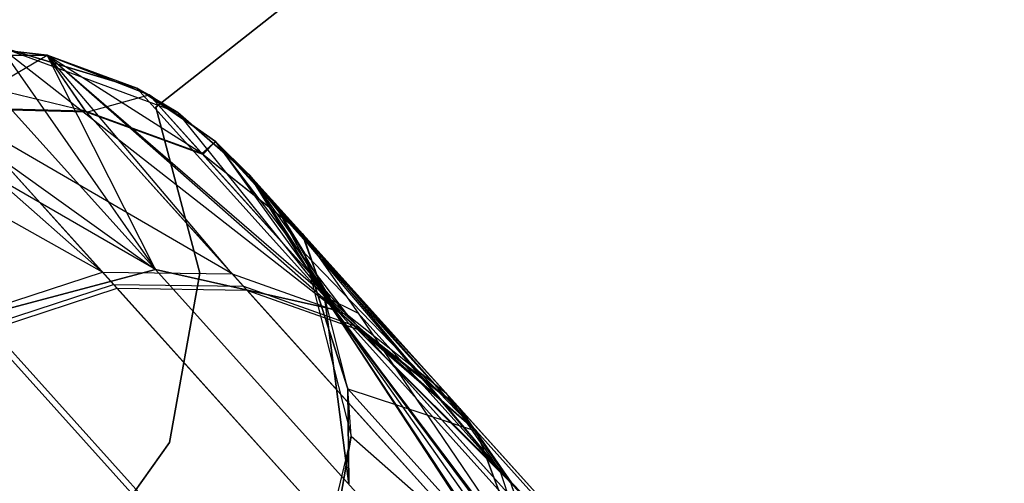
# Model space of a CAD drawing. Extents: x 0.3 to 7.1, y -3.38 to 3.38.
# Tile 285 of 604: x 1.5 to 1.75, y 2.44 to 2.56. Entities that reach past the tile are written whole.
import ezdxf

# ---------------------------------------------------------------- set-up
doc = ezdxf.new("R2010")
doc.units = 0
doc.header["$LTSCALE"] = 2.54
doc.layers.get('0').update_dxf_attribs({"linetype": 'CONTINUOUS'})

# ---------------------------------------------------------------- blocks, each defined once
blk = doc.blocks.new('SINGLES_AVVSTL_STL')
at = {"color": 0}
for p, q in [((1.73627, 2.69206, 1.7), (1.53875, 2.53651, 1.7)), ((1.53875, 2.53651, 1.9), (1.73627, 2.69206, 1.9)), ((1.53875, 2.53651, 1.9), (1.73627, 2.69206, 1.9)), ((1.73627, 2.69206, 1.7), (1.53875, 2.53651, 1.7)), ((1.48736, 2.55237, 17.50622), (1.53866, 2.49541, 18.18148)), ((1.48736, 2.55237, 17.50622), (1.53866, 2.49541, 18.18148)), ((1.51132, 2.54966, 23.18265), (1.48736, 2.55237, 23.18265)), ((1.48736, 2.55237, 23.18265), (1.51132, 2.54966, 51.88278)), ((1.48736, 2.55237, 23.18265), (1.51132, 2.54966, 51.88278)), ((1.53866, 2.49541, 22.50739), (1.48736, 2.55237, 23.18265)), ((1.51132, 2.54966, 23.18265), (1.48736, 2.55237, 23.18265)), ((1.53866, 2.49541, 22.50739), (1.48736, 2.55237, 23.18265)), ((1.49942, 2.55174, 1.70622), (1.54431, 2.53513, 1.70622)), ((1.53392, 2.5413, 17.50622), (1.49942, 2.55174, 17.50622)), ((1.49942, 2.55174, 17.50622), (1.58455, 2.48507, 18.17265)), ((1.49942, 2.55174, 17.50622), (1.58455, 2.48507, 18.17265)), ((1.49942, 2.55174, 17.50622), (1.53866, 2.49541, 18.18148)), ((1.49942, 2.55174, 17.50622), (1.53866, 2.49541, 18.18148)), ((1.49942, 2.55174, 1.70622), (1.53392, 2.5413, 17.50622)), ((1.49942, 2.55174, 1.70622), (1.54431, 2.53513, 1.70622)), ((1.53392, 2.5413, 17.50622), (1.49942, 2.55174, 17.50622)), ((1.49942, 2.55174, 1.70622), (1.53392, 2.5413, 17.50622)), ((1.46345, 2.54928, 51.88278), (1.51132, 2.54966, 51.88278)), ((1.46345, 2.54928, 51.88278), (1.51132, 2.54966, 51.88278)), ((1.51132, 2.54966, 58.76742), (1.46345, 2.54928, 58.76742)), ((1.51132, 2.54966, 57.56742), (1.46345, 2.54928, 57.56742)), ((1.51132, 2.54966, 58.76742), (1.46345, 2.54928, 58.76742)), ((1.51132, 2.54966, 57.56742), (1.46345, 2.54928, 57.56742)), ((1.46345, 2.54928, 23.18265), (1.53866, 2.49541, 22.50739)), ((1.46345, 2.54928, 23.18265), (1.53866, 2.49541, 22.50739)), ((1.52527, 2.49475, 52.55382), (1.46345, 2.54928, 51.88278)), ((1.52527, 2.49475, 52.55382), (1.46345, 2.54928, 51.88278)), ((1.55809, 2.49427, 52.54873), (1.46345, 2.54928, 51.88278)), ((1.55809, 2.49427, 52.54873), (1.46345, 2.54928, 51.88278)), ((1.52097, 2.53551, 59.11172), (1.46345, 2.54928, 58.76742)), ((1.52097, 2.53551, 59.11172), (1.46345, 2.54928, 58.76742)), ((1.48808, 2.53606, 57.21768), (1.51132, 2.54966, 57.56742)), ((1.48808, 2.53606, 57.21768), (1.51132, 2.54966, 57.56742)), ((1.53392, 2.5413, 23.18265), (1.51132, 2.54966, 51.88278)), ((1.51132, 2.54966, 51.88278), (1.53706, 2.53961, 51.88278)), ((1.53392, 2.5413, 23.18265), (1.51132, 2.54966, 23.18265)), ((1.51132, 2.54966, 23.18265), (1.51132, 2.54966, 51.88278)), ((1.53392, 2.5413, 23.18265), (1.51132, 2.54966, 51.88278)), ((1.51132, 2.54966, 23.18265), (1.51132, 2.54966, 51.88278)), ((1.58455, 2.48507, 22.51622), (1.51132, 2.54966, 23.18265)), ((1.53392, 2.5413, 23.18265), (1.51132, 2.54966, 23.18265)), ((1.58455, 2.48507, 22.51622), (1.51132, 2.54966, 23.18265)), ((1.53866, 2.49541, 22.50739), (1.51132, 2.54966, 23.18265)), ((1.53866, 2.49541, 22.50739), (1.51132, 2.54966, 23.18265)), ((1.55809, 2.49427, 52.54873), (1.51132, 2.54966, 51.88278)), ((1.55809, 2.49427, 52.54873), (1.51132, 2.54966, 51.88278)), ((1.58721, 2.48391, 52.54254), (1.51132, 2.54966, 51.88278)), ((1.58721, 2.48391, 52.54254), (1.51132, 2.54966, 51.88278)), ((1.51132, 2.54966, 51.88278), (1.53706, 2.53961, 51.88278)), ((1.52097, 2.53551, 59.11172), (1.51132, 2.54966, 58.76742)), ((1.52097, 2.53551, 59.11172), (1.51132, 2.54966, 58.76742)), ((1.55043, 2.52476, 59.10852), (1.51132, 2.54966, 58.76742)), ((1.55043, 2.52476, 59.10852), (1.51132, 2.54966, 58.76742)), ((1.53706, 2.53961, 58.76742), (1.51132, 2.54966, 58.76742)), ((1.53706, 2.53961, 57.56742), (1.51132, 2.54966, 57.56742)), ((1.51132, 2.54966, 57.56742), (1.51132, 2.54966, 58.76742)), ((1.53706, 2.53961, 58.76742), (1.51132, 2.54966, 58.76742)), ((1.51132, 2.54966, 57.56742), (1.51132, 2.54966, 58.76742)), ((1.52119, 2.53526, 57.22032), (1.51132, 2.54966, 57.56742)), ((1.53706, 2.53961, 57.56742), (1.51132, 2.54966, 57.56742)), ((1.52119, 2.53526, 57.22032), (1.51132, 2.54966, 57.56742)), ((1.53866, 2.49541, 18.18148), (1.45195, 2.54559, 17.50622)), ((1.53866, 2.49541, 18.18148), (1.45195, 2.54559, 17.50622)), ((1.52527, 2.49475, 52.55382), (1.4424, 2.54129, 51.88278)), ((1.52527, 2.49475, 52.55382), (1.4424, 2.54129, 51.88278)), ((1.54431, 2.53513, 17.50622), (1.53392, 2.5413, 17.50622)), ((1.53392, 2.5413, 17.50622), (1.58455, 2.48507, 18.17265)), ((1.53392, 2.5413, 17.50622), (1.58455, 2.48507, 18.17265)), ((1.53392, 2.5413, 17.50622), (1.54431, 2.53513, 1.70622)), ((1.53392, 2.5413, 17.50622), (1.54431, 2.53513, 1.70622)), ((1.54431, 2.53513, 17.50622), (1.53392, 2.5413, 17.50622)), ((1.55387, 2.52776, 23.18265), (1.53392, 2.5413, 23.18265)), ((1.53392, 2.5413, 23.18265), (1.53706, 2.53961, 51.88278)), ((1.53392, 2.5413, 23.18265), (1.53706, 2.53961, 51.88278)), ((1.53392, 2.5413, 23.18265), (1.58455, 2.48507, 22.51622)), ((1.55387, 2.52776, 23.18265), (1.53392, 2.5413, 23.18265)), ((1.53392, 2.5413, 23.18265), (1.58455, 2.48507, 22.51622)), ((1.52119, 2.53526, 57.22032), (1.53706, 2.53961, 57.56742)), ((1.52119, 2.53526, 57.22032), (1.53706, 2.53961, 57.56742)), ((1.55387, 2.52776, 23.18265), (1.53706, 2.53961, 51.88278)), ((1.53706, 2.53961, 51.88278), (1.55387, 2.52776, 51.88278)), ((1.55387, 2.52776, 23.18265), (1.53706, 2.53961, 51.88278)), ((1.58721, 2.48391, 52.54254), (1.53706, 2.53961, 51.88278)), ((1.58721, 2.48391, 52.54254), (1.53706, 2.53961, 51.88278)), ((1.53706, 2.53961, 51.88278), (1.55387, 2.52776, 51.88278)), ((1.55043, 2.52476, 59.10852), (1.53706, 2.53961, 58.76742)), ((1.55043, 2.52476, 59.10852), (1.53706, 2.53961, 58.76742)), ((1.55387, 2.52776, 58.76742), (1.53706, 2.53961, 58.76742)), ((1.55387, 2.52776, 57.56742), (1.53706, 2.53961, 57.56742)), ((1.53706, 2.53961, 57.56742), (1.53706, 2.53961, 58.76742)), ((1.55387, 2.52776, 58.76742), (1.53706, 2.53961, 58.76742)), ((1.53706, 2.53961, 57.56742), (1.53706, 2.53961, 58.76742)), ((1.55065, 2.52452, 57.22356), (1.53706, 2.53961, 57.56742)), ((1.55387, 2.52776, 57.56742), (1.53706, 2.53961, 57.56742)), ((1.55065, 2.52452, 57.22356), (1.53706, 2.53961, 57.56742)), ((1.52809, 2.49162, 59.45665), (1.48786, 2.5363, 59.11436)), ((1.52097, 2.53551, 59.11172), (1.48786, 2.5363, 59.11436)), ((1.52809, 2.49162, 59.45665), (1.48786, 2.5363, 59.11436)), ((1.52097, 2.53551, 59.11172), (1.48786, 2.5363, 59.11436)), ((1.52119, 2.53526, 57.22032), (1.48808, 2.53606, 57.21768)), ((1.48808, 2.53606, 57.21768), (1.52896, 2.49065, 56.87267)), ((1.52119, 2.53526, 57.22032), (1.48808, 2.53606, 57.21768)), ((1.48808, 2.53606, 57.21768), (1.52896, 2.49065, 56.87267)), ((1.5609, 2.49116, 59.45143), (1.52097, 2.53551, 59.11172)), ((1.55043, 2.52476, 59.10852), (1.52097, 2.53551, 59.11172)), ((1.5609, 2.49116, 59.45143), (1.52097, 2.53551, 59.11172)), ((1.55043, 2.52476, 59.10852), (1.52097, 2.53551, 59.11172)), ((1.55065, 2.52452, 57.22356), (1.52119, 2.53526, 57.22032)), ((1.52119, 2.53526, 57.22032), (1.56176, 2.4902, 56.87794)), ((1.55065, 2.52452, 57.22356), (1.52119, 2.53526, 57.22032)), ((1.52119, 2.53526, 57.22032), (1.56176, 2.4902, 56.87794)), ((1.53875, 2.53651, 1.7), (1.53875, 2.53651, 1.9)), ((1.53875, 2.53651, 1.9), (1.54993, 2.49445, 1.9)), ((1.54993, 2.49445, 1.7), (1.53875, 2.53651, 1.7)), ((1.53875, 2.53651, 1.7), (1.53875, 2.53651, 1.9)), ((1.54993, 2.49445, 1.7), (1.53875, 2.53651, 1.7)), ((1.53875, 2.53651, 1.9), (1.54993, 2.49445, 1.9)), ((1.54431, 2.53513, 1.70622), (1.56248, 2.51929, 1.70622)), ((1.58455, 2.48507, 18.17265), (1.54431, 2.53513, 17.50622)), ((1.56248, 2.51929, 17.50622), (1.54431, 2.53513, 17.50622)), ((1.58455, 2.48507, 18.17265), (1.54431, 2.53513, 17.50622)), ((1.54431, 2.53513, 17.50622), (1.54431, 2.53513, 1.70622)), ((1.54431, 2.53513, 17.50622), (1.54431, 2.53513, 1.70622)), ((1.56248, 2.51929, 17.50622), (1.54431, 2.53513, 17.50622)), ((1.54431, 2.53513, 1.70622), (1.56248, 2.51929, 1.70622)), ((1.55043, 2.52476, 59.10852), (1.55387, 2.52776, 58.76742)), ((1.55043, 2.52476, 59.10852), (1.55387, 2.52776, 58.76742)), ((1.55065, 2.52452, 57.22356), (1.55387, 2.52776, 57.56742)), ((1.55065, 2.52452, 57.22356), (1.55387, 2.52776, 57.56742)), ((1.56248, 2.51929, 23.18265), (1.55387, 2.52776, 23.18265)), ((1.55387, 2.52776, 23.18265), (1.55387, 2.52776, 51.88278)), ((1.55387, 2.52776, 51.88278), (1.56248, 2.51929, 51.88278)), ((1.55387, 2.52776, 23.18265), (1.55387, 2.52776, 51.88278)), ((1.55387, 2.52776, 23.18265), (1.58455, 2.48507, 22.51622)), ((1.55387, 2.52776, 23.18265), (1.58455, 2.48507, 22.51622)), ((1.56248, 2.51929, 23.18265), (1.55387, 2.52776, 23.18265)), ((1.58721, 2.48391, 52.54254), (1.55387, 2.52776, 51.88278)), ((1.58721, 2.48391, 52.54254), (1.55387, 2.52776, 51.88278)), ((1.61209, 2.46419, 52.53541), (1.55387, 2.52776, 51.88278)), ((1.61209, 2.46419, 52.53541), (1.55387, 2.52776, 51.88278)), ((1.55387, 2.52776, 51.88278), (1.56248, 2.51929, 51.88278)), ((1.56248, 2.51929, 58.76742), (1.55387, 2.52776, 58.76742)), ((1.55387, 2.52776, 58.76742), (1.57571, 2.5046, 59.10483)), ((1.55387, 2.52776, 58.76742), (1.57571, 2.5046, 59.10483)), ((1.56248, 2.51929, 57.56742), (1.55387, 2.52776, 57.56742)), ((1.55387, 2.52776, 57.56742), (1.55387, 2.52776, 58.76742)), ((1.56248, 2.51929, 58.76742), (1.55387, 2.52776, 58.76742)), ((1.55387, 2.52776, 57.56742), (1.55387, 2.52776, 58.76742)), ((1.57592, 2.50436, 57.22728), (1.55387, 2.52776, 57.56742)), ((1.56248, 2.51929, 57.56742), (1.55387, 2.52776, 57.56742)), ((1.57592, 2.50436, 57.22728), (1.55387, 2.52776, 57.56742)), ((1.58999, 2.48083, 59.44506), (1.55043, 2.52476, 59.10852)), ((1.55043, 2.52476, 59.10852), (1.57571, 2.5046, 59.10483)), ((1.55043, 2.52476, 59.10852), (1.57571, 2.5046, 59.10483)), ((1.58999, 2.48083, 59.44506), (1.55043, 2.52476, 59.10852)), ((1.57592, 2.50436, 57.22728), (1.55065, 2.52452, 57.22356)), ((1.55065, 2.52452, 57.22356), (1.59084, 2.47988, 56.88436)), ((1.57592, 2.50436, 57.22728), (1.55065, 2.52452, 57.22356)), ((1.55065, 2.52452, 57.22356), (1.59084, 2.47988, 56.88436)), ((1.56248, 2.51929, 1.70622), (1.57634, 2.49956, 1.70622)), ((1.57001, 2.50985, 17.50622), (1.56248, 2.51929, 17.50622)), ((1.56248, 2.51929, 17.50622), (1.58455, 2.48507, 18.17265)), ((1.56248, 2.51929, 17.50622), (1.58455, 2.48507, 18.17265)), ((1.56248, 2.51929, 17.50622), (1.56248, 2.51929, 1.70622)), ((1.56248, 2.51929, 17.50622), (1.56248, 2.51929, 1.70622)), ((1.56248, 2.51929, 17.50622), (1.57634, 2.49956, 1.70622)), ((1.56248, 2.51929, 1.70622), (1.57634, 2.49956, 1.70622)), ((1.56248, 2.51929, 17.50622), (1.57634, 2.49956, 1.70622)), ((1.57001, 2.50985, 17.50622), (1.56248, 2.51929, 17.50622)), ((1.57001, 2.50985, 23.18265), (1.56248, 2.51929, 51.88278)), ((1.56248, 2.51929, 51.88278), (1.58138, 2.48859, 51.88278)), ((1.57001, 2.50985, 23.18265), (1.56248, 2.51929, 51.88278)), ((1.57001, 2.50985, 23.18265), (1.56248, 2.51929, 23.18265)), ((1.56248, 2.51929, 23.18265), (1.56248, 2.51929, 51.88278)), ((1.56248, 2.51929, 23.18265), (1.56248, 2.51929, 51.88278)), ((1.56248, 2.51929, 23.18265), (1.58455, 2.48507, 22.51622)), ((1.56248, 2.51929, 23.18265), (1.58455, 2.48507, 22.51622)), ((1.56248, 2.51929, 23.18265), (1.61982, 2.45452, 22.52687)), ((1.57001, 2.50985, 23.18265), (1.56248, 2.51929, 23.18265)), ((1.56248, 2.51929, 23.18265), (1.61982, 2.45452, 22.52687)), ((1.61209, 2.46419, 52.53541), (1.56248, 2.51929, 51.88278)), ((1.56248, 2.51929, 51.88278), (1.58138, 2.48859, 51.88278)), ((1.56248, 2.51929, 51.88278), (1.62576, 2.4445, 52.52999)), ((1.56248, 2.51929, 51.88278), (1.62576, 2.4445, 52.52999)), ((1.61209, 2.46419, 52.53541), (1.56248, 2.51929, 51.88278)), ((1.57571, 2.5046, 59.10483), (1.56248, 2.51929, 58.76742)), ((1.58138, 2.48859, 58.76742), (1.56248, 2.51929, 58.76742)), ((1.57571, 2.5046, 59.10483), (1.56248, 2.51929, 58.76742)), ((1.58138, 2.48859, 57.56742), (1.56248, 2.51929, 57.56742)), ((1.56248, 2.51929, 57.56742), (1.56248, 2.51929, 58.76742)), ((1.58138, 2.48859, 58.76742), (1.56248, 2.51929, 58.76742)), ((1.56248, 2.51929, 57.56742), (1.56248, 2.51929, 58.76742)), ((1.57592, 2.50436, 57.22728), (1.56248, 2.51929, 57.56742)), ((1.58138, 2.48859, 57.56742), (1.56248, 2.51929, 57.56742)), ((1.57592, 2.50436, 57.22728), (1.56248, 2.51929, 57.56742)), ((1.57634, 2.49956, 17.50622), (1.57001, 2.50985, 17.50622)), ((1.57001, 2.50985, 17.50622), (1.61982, 2.45452, 18.162)), ((1.57001, 2.50985, 17.50622), (1.61982, 2.45452, 18.162)), ((1.57001, 2.50985, 17.50622), (1.58455, 2.48507, 18.17265)), ((1.57001, 2.50985, 17.50622), (1.58455, 2.48507, 18.17265)), ((1.57001, 2.50985, 17.50622), (1.57634, 2.49956, 1.70622)), ((1.57001, 2.50985, 17.50622), (1.57634, 2.49956, 1.70622)), ((1.57634, 2.49956, 17.50622), (1.57001, 2.50985, 17.50622)), ((1.58138, 2.48859, 23.18265), (1.57001, 2.50985, 23.18265)), ((1.57001, 2.50985, 23.18265), (1.58138, 2.48859, 51.88278)), ((1.57001, 2.50985, 23.18265), (1.58138, 2.48859, 51.88278)), ((1.57001, 2.50985, 23.18265), (1.61982, 2.45452, 22.52687)), ((1.57001, 2.50985, 23.18265), (1.61982, 2.45452, 22.52687)), ((1.58138, 2.48859, 23.18265), (1.57001, 2.50985, 23.18265)), ((1.61484, 2.46114, 59.43774), (1.57571, 2.5046, 59.10483)), ((1.62848, 2.44148, 59.43217), (1.57571, 2.5046, 59.10483)), ((1.61484, 2.46114, 59.43774), (1.57571, 2.5046, 59.10483)), ((1.62848, 2.44148, 59.43217), (1.57571, 2.5046, 59.10483)), ((1.58138, 2.48859, 58.76742), (1.57571, 2.5046, 59.10483)), ((1.58138, 2.48859, 58.76742), (1.57571, 2.5046, 59.10483)), ((1.58138, 2.48859, 57.56742), (1.57592, 2.50436, 57.22728)), ((1.57592, 2.50436, 57.22728), (1.61568, 2.46021, 56.89174)), ((1.57592, 2.50436, 57.22728), (1.58989, 2.48433, 57.2301)), ((1.57592, 2.50436, 57.22728), (1.61568, 2.46021, 56.89174)), ((1.57592, 2.50436, 57.22728), (1.58989, 2.48433, 57.2301)), ((1.58138, 2.48859, 57.56742), (1.57592, 2.50436, 57.22728)), ((1.57634, 2.49956, 1.70622), (1.58816, 2.45318, 1.70622)), ((1.58734, 2.46523, 17.50622), (1.57634, 2.49956, 17.50622)), ((1.57634, 2.49956, 17.50622), (1.61982, 2.45452, 18.162)), ((1.57634, 2.49956, 17.50622), (1.61982, 2.45452, 18.162)), ((1.57634, 2.49956, 1.70622), (1.58816, 2.45318, 1.70622)), ((1.57634, 2.49956, 1.70622), (1.58734, 2.46523, 17.50622)), ((1.57634, 2.49956, 1.70622), (1.58734, 2.46523, 17.50622)), ((1.57634, 2.49956, 1.70622), (1.57634, 2.49956, 17.50622)), ((1.58734, 2.46523, 17.50622), (1.57634, 2.49956, 17.50622)), ((1.57634, 2.49956, 1.70622), (1.57634, 2.49956, 17.50622)), ((1.49266, 2.48316, 18.18647), (1.53866, 2.49541, 18.18148)), ((1.49266, 2.48316, 18.18647), (1.53866, 2.49541, 18.18148)), ((1.53866, 2.49541, 22.50739), (1.49266, 2.48316, 22.5024)), ((1.53866, 2.49541, 22.50739), (1.49266, 2.48316, 22.5024)), ((1.53866, 2.49541, 18.18148), (1.58455, 2.48507, 18.17265)), ((1.68992, 2.32741, 18.82238), (1.53866, 2.49541, 18.18148)), ((1.68992, 2.32741, 18.82238), (1.53866, 2.49541, 18.18148)), ((1.53866, 2.49541, 18.18148), (1.58455, 2.48507, 18.17265)), ((1.58455, 2.48507, 22.51622), (1.53866, 2.49541, 22.50739)), ((1.53866, 2.49541, 22.50739), (1.68992, 2.32741, 21.86649)), ((1.53866, 2.49541, 22.50739), (1.68992, 2.32741, 21.86649)), ((1.58455, 2.48507, 22.51622), (1.53866, 2.49541, 22.50739)), ((1.49364, 2.48438, 52.55688), (1.52527, 2.49475, 52.55382)), ((1.49364, 2.48438, 52.55688), (1.52527, 2.49475, 52.55382)), ((1.52527, 2.49475, 52.55382), (1.55809, 2.49427, 52.54873)), ((1.52527, 2.49475, 52.55382), (1.55809, 2.49427, 52.54873)), ((1.52527, 2.49475, 52.55382), (1.59082, 2.42195, 52.89152)), ((1.52527, 2.49475, 52.55382), (1.59082, 2.42195, 52.89152)), ((1.54993, 2.49445, 1.9), (1.5422, 2.45162, 1.9)), ((1.5422, 2.45162, 1.7), (1.54993, 2.49445, 1.7)), ((1.5422, 2.45162, 1.7), (1.54993, 2.49445, 1.7)), ((1.54993, 2.49445, 1.9), (1.5422, 2.45162, 1.9)), ((1.54993, 2.49445, 1.7), (1.54993, 2.49445, 1.9)), ((1.54993, 2.49445, 1.7), (1.54993, 2.49445, 1.9)), ((1.55809, 2.49427, 52.54873), (1.58721, 2.48391, 52.54254)), ((1.55809, 2.49427, 52.54873), (1.58721, 2.48391, 52.54254)), ((1.55809, 2.49427, 52.54873), (1.62315, 2.42202, 52.88387)), ((1.55809, 2.49427, 52.54873), (1.62315, 2.42202, 52.88387)), ((1.49647, 2.48123, 59.4598), (1.52809, 2.49162, 59.45665)), ((1.49647, 2.48123, 59.4598), (1.52809, 2.49162, 59.45665)), ((1.49735, 2.48026, 56.8695), (1.52896, 2.49065, 56.87267)), ((1.49735, 2.48026, 56.8695), (1.52896, 2.49065, 56.87267)), ((1.52809, 2.49162, 59.45665), (1.5609, 2.49116, 59.45143)), ((1.59501, 2.41729, 59.79373), (1.52809, 2.49162, 59.45665)), ((1.52809, 2.49162, 59.45665), (1.5609, 2.49116, 59.45143)), ((1.59501, 2.41729, 59.79373), (1.52809, 2.49162, 59.45665)), ((1.59631, 2.41586, 56.53575), (1.52896, 2.49065, 56.87267)), ((1.52896, 2.49065, 56.87267), (1.56176, 2.4902, 56.87794)), ((1.59631, 2.41586, 56.53575), (1.52896, 2.49065, 56.87267)), ((1.52896, 2.49065, 56.87267), (1.56176, 2.4902, 56.87794)), ((1.5609, 2.49116, 59.45143), (1.58999, 2.48083, 59.44506)), ((1.62731, 2.4174, 59.78594), (1.5609, 2.49116, 59.45143)), ((1.5609, 2.49116, 59.45143), (1.58999, 2.48083, 59.44506)), ((1.62731, 2.4174, 59.78594), (1.5609, 2.49116, 59.45143)), ((1.56176, 2.4902, 56.87794), (1.59084, 2.47988, 56.88436)), ((1.6286, 2.41597, 56.54358), (1.56176, 2.4902, 56.87794)), ((1.6286, 2.41597, 56.54358), (1.56176, 2.4902, 56.87794)), ((1.56176, 2.4902, 56.87794), (1.59084, 2.47988, 56.88436)), ((1.58734, 2.46523, 23.18265), (1.58138, 2.48859, 51.88278)), ((1.58138, 2.48859, 51.88278), (1.58753, 2.44112, 51.88278)), ((1.58734, 2.46523, 23.18265), (1.58138, 2.48859, 23.18265)), ((1.58138, 2.48859, 23.18265), (1.58138, 2.48859, 51.88278)), ((1.58734, 2.46523, 23.18265), (1.58138, 2.48859, 51.88278)), ((1.58138, 2.48859, 23.18265), (1.58138, 2.48859, 51.88278)), ((1.58138, 2.48859, 23.18265), (1.61982, 2.45452, 22.52687)), ((1.58138, 2.48859, 23.18265), (1.61982, 2.45452, 22.52687)), ((1.58138, 2.48859, 23.18265), (1.63639, 2.41075, 22.5369)), ((1.58734, 2.46523, 23.18265), (1.58138, 2.48859, 23.18265)), ((1.58138, 2.48859, 23.18265), (1.63639, 2.41075, 22.5369)), ((1.63526, 2.41627, 52.52375), (1.58138, 2.48859, 51.88278)), ((1.58138, 2.48859, 51.88278), (1.62576, 2.4445, 52.52999)), ((1.58138, 2.48859, 51.88278), (1.62576, 2.4445, 52.52999)), ((1.63655, 2.40426, 52.52152), (1.58138, 2.48859, 51.88278)), ((1.63526, 2.41627, 52.52375), (1.58138, 2.48859, 51.88278)), ((1.63655, 2.40426, 52.52152), (1.58138, 2.48859, 51.88278)), ((1.58138, 2.48859, 51.88278), (1.58753, 2.44112, 51.88278)), ((1.63795, 2.41327, 59.42578), (1.58138, 2.48859, 58.76742)), ((1.58138, 2.48859, 58.76742), (1.62848, 2.44148, 59.43217)), ((1.58138, 2.48859, 58.76742), (1.62848, 2.44148, 59.43217)), ((1.63924, 2.40127, 59.42348), (1.58138, 2.48859, 58.76742)), ((1.63795, 2.41327, 59.42578), (1.58138, 2.48859, 58.76742)), ((1.63924, 2.40127, 59.42348), (1.58138, 2.48859, 58.76742)), ((1.58753, 2.44112, 58.76742), (1.58138, 2.48859, 58.76742)), ((1.58753, 2.44112, 57.56742), (1.58138, 2.48859, 57.56742)), ((1.58138, 2.48859, 57.56742), (1.58138, 2.48859, 58.76742)), ((1.58753, 2.44112, 58.76742), (1.58138, 2.48859, 58.76742)), ((1.58138, 2.48859, 57.56742), (1.58138, 2.48859, 58.76742)), ((1.58138, 2.48859, 57.56742), (1.58989, 2.48433, 57.2301)), ((1.58138, 2.48859, 57.56742), (1.58989, 2.48433, 57.2301)), ((1.58138, 2.48859, 57.56742), (1.63878, 2.41235, 56.9038)), ((1.58138, 2.48859, 57.56742), (1.63878, 2.41235, 56.9038)), ((1.58753, 2.44112, 57.56742), (1.58138, 2.48859, 57.56742)), ((1.64504, 2.31392, 18.83209), (1.49266, 2.48316, 18.18647)), ((1.64504, 2.31392, 18.83209), (1.49266, 2.48316, 18.18647)), ((1.49266, 2.48316, 22.5024), (1.64504, 2.31392, 21.85677)), ((1.49266, 2.48316, 22.5024), (1.64504, 2.31392, 21.85677)), ((1.49364, 2.48438, 52.55688), (1.55949, 2.41124, 52.89613)), ((1.49364, 2.48438, 52.55688), (1.55949, 2.41124, 52.89613)), ((1.58455, 2.48507, 18.17265), (1.61982, 2.45452, 18.162)), ((1.73384, 2.31927, 18.80517), (1.58455, 2.48507, 18.17265)), ((1.73384, 2.31927, 18.80517), (1.58455, 2.48507, 18.17265)), ((1.58455, 2.48507, 18.17265), (1.61982, 2.45452, 18.162)), ((1.61982, 2.45452, 22.52687), (1.58455, 2.48507, 22.51622)), ((1.58455, 2.48507, 22.51622), (1.73384, 2.31927, 21.8837)), ((1.58455, 2.48507, 22.51622), (1.73384, 2.31927, 21.8837)), ((1.61982, 2.45452, 22.52687), (1.58455, 2.48507, 22.51622)), ((1.58721, 2.48391, 52.54254), (1.61209, 2.46419, 52.53541)), ((1.58721, 2.48391, 52.54254), (1.61209, 2.46419, 52.53541)), ((1.58721, 2.48391, 52.54254), (1.65166, 2.41233, 52.87456)), ((1.58721, 2.48391, 52.54254), (1.65166, 2.41233, 52.87456)), ((1.58989, 2.48433, 57.2301), (1.62932, 2.44054, 56.89735)), ((1.58989, 2.48433, 57.2301), (1.62932, 2.44054, 56.89735)), ((1.58989, 2.48433, 57.2301), (1.63878, 2.41235, 56.9038)), ((1.58989, 2.48433, 57.2301), (1.63878, 2.41235, 56.9038)), ((1.5637, 2.40656, 59.79841), (1.49647, 2.48123, 59.4598)), ((1.5637, 2.40656, 59.79841), (1.49647, 2.48123, 59.4598)), ((1.565, 2.40512, 56.53104), (1.49735, 2.48026, 56.8695)), ((1.565, 2.40512, 56.53104), (1.49735, 2.48026, 56.8695)), ((1.58999, 2.48083, 59.44506), (1.61484, 2.46114, 59.43774)), ((1.65579, 2.40775, 59.77646), (1.58999, 2.48083, 59.44506)), ((1.58999, 2.48083, 59.44506), (1.61484, 2.46114, 59.43774)), ((1.65579, 2.40775, 59.77646), (1.58999, 2.48083, 59.44506)), ((1.59084, 2.47988, 56.88436), (1.65706, 2.40634, 56.55311)), ((1.59084, 2.47988, 56.88436), (1.65706, 2.40634, 56.55311)), ((1.59084, 2.47988, 56.88436), (1.61568, 2.46021, 56.89174)), ((1.59084, 2.47988, 56.88436), (1.61568, 2.46021, 56.89174)), ((1.63639, 2.41075, 18.15197), (1.58734, 2.46523, 17.50622)), ((1.58734, 2.46523, 17.50622), (1.61982, 2.45452, 18.162)), ((1.58734, 2.46523, 17.50622), (1.61982, 2.45452, 18.162)), ((1.58816, 2.45318, 17.50622), (1.58734, 2.46523, 17.50622)), ((1.63639, 2.41075, 18.15197), (1.58734, 2.46523, 17.50622)), ((1.58816, 2.45318, 1.70622), (1.58734, 2.46523, 17.50622)), ((1.58816, 2.45318, 17.50622), (1.58734, 2.46523, 17.50622)), ((1.58816, 2.45318, 1.70622), (1.58734, 2.46523, 17.50622)), ((1.58753, 2.44112, 23.18265), (1.58734, 2.46523, 23.18265)), ((1.58734, 2.46523, 23.18265), (1.58753, 2.44112, 51.88278)), ((1.58734, 2.46523, 23.18265), (1.58753, 2.44112, 51.88278)), ((1.58734, 2.46523, 23.18265), (1.63639, 2.41075, 22.5369)), ((1.58734, 2.46523, 23.18265), (1.63639, 2.41075, 22.5369)), ((1.58753, 2.44112, 23.18265), (1.58734, 2.46523, 23.18265)), ((1.61209, 2.46419, 52.53541), (1.62576, 2.4445, 52.52999)), ((1.61209, 2.46419, 52.53541), (1.62576, 2.4445, 52.52999)), ((1.61209, 2.46419, 52.53541), (1.67584, 2.39339, 52.86384)), ((1.61209, 2.46419, 52.53541), (1.67584, 2.39339, 52.86384)), ((1.67992, 2.38886, 59.76556), (1.61484, 2.46114, 59.43774)), ((1.67992, 2.38886, 59.76556), (1.61484, 2.46114, 59.43774)), ((1.62848, 2.44148, 59.43217), (1.61484, 2.46114, 59.43774)), ((1.62848, 2.44148, 59.43217), (1.61484, 2.46114, 59.43774)), ((1.61568, 2.46021, 56.89174), (1.68118, 2.38746, 56.56407)), ((1.61568, 2.46021, 56.89174), (1.68118, 2.38746, 56.56407)), ((1.61568, 2.46021, 56.89174), (1.62932, 2.44054, 56.89735)), ((1.61568, 2.46021, 56.89174), (1.62932, 2.44054, 56.89735)), ((1.58816, 2.45318, 1.70622), (1.57708, 2.40662, 1.70622)), ((1.58816, 2.45318, 1.70622), (1.57708, 2.40662, 1.70622)), ((1.58195, 2.41767, 17.50622), (1.58816, 2.45318, 17.50622)), ((1.58816, 2.45318, 1.70622), (1.58195, 2.41767, 17.50622)), ((1.58816, 2.45318, 1.70622), (1.58195, 2.41767, 17.50622)), ((1.58195, 2.41767, 17.50622), (1.58816, 2.45318, 17.50622)), ((1.58816, 2.45318, 17.50622), (1.63639, 2.41075, 18.15197)), ((1.58816, 2.45318, 17.50622), (1.63639, 2.41075, 18.15197)), ((1.58816, 2.45318, 1.70622), (1.58816, 2.45318, 17.50622)), ((1.58816, 2.45318, 1.70622), (1.58816, 2.45318, 17.50622)), ((1.61982, 2.45452, 18.162), (1.63639, 2.41075, 18.15197)), ((1.76672, 2.29137, 18.78441), (1.61982, 2.45452, 18.162)), ((1.76672, 2.29137, 18.78441), (1.61982, 2.45452, 18.162)), ((1.61982, 2.45452, 18.162), (1.63639, 2.41075, 18.15197)), ((1.63639, 2.41075, 22.5369), (1.61982, 2.45452, 22.52687)), ((1.61982, 2.45452, 22.52687), (1.76672, 2.29137, 21.90446)), ((1.61982, 2.45452, 22.52687), (1.76672, 2.29137, 21.90446)), ((1.63639, 2.41075, 22.5369), (1.61982, 2.45452, 22.52687)), ((1.5422, 2.45162, 1.9), (1.51699, 2.41613, 1.9)), ((1.51699, 2.41613, 1.7), (1.5422, 2.45162, 1.7)), ((1.51699, 2.41613, 1.7), (1.5422, 2.45162, 1.7)), ((1.5422, 2.45162, 1.9), (1.51699, 2.41613, 1.9)), ((1.5422, 2.45162, 1.7), (1.5422, 2.45162, 1.9)), ((1.5422, 2.45162, 1.7), (1.5422, 2.45162, 1.9)), ((1.62576, 2.4445, 52.52999), (1.63526, 2.41627, 52.52375)), ((1.77684, 2.2767, 53.16833), (1.62576, 2.4445, 52.52999)), ((1.62576, 2.4445, 52.52999), (1.67584, 2.39339, 52.86384)), ((1.62576, 2.4445, 52.52999), (1.63526, 2.41627, 52.52375)), ((1.77684, 2.2767, 53.16833), (1.62576, 2.4445, 52.52999)), ((1.62576, 2.4445, 52.52999), (1.67584, 2.39339, 52.86384)), ((1.62848, 2.44148, 59.43217), (1.63795, 2.41327, 59.42578)), ((1.78216, 2.2708, 60.06907), (1.62848, 2.44148, 59.43217)), ((1.62848, 2.44148, 59.43217), (1.67992, 2.38886, 59.76556)), ((1.62848, 2.44148, 59.43217), (1.63795, 2.41327, 59.42578)), ((1.78216, 2.2708, 60.06907), (1.62848, 2.44148, 59.43217)), ((1.62848, 2.44148, 59.43217), (1.67992, 2.38886, 59.76556))]:
    blk.add_line(p, q, dxfattribs=at)

msp = doc.modelspace()

# ---------------------------------------------------------------- block references
at = {"color": 0}
msp.add_blockref('SINGLES_AVVSTL_STL', (0, 0), dxfattribs=at)

doc.saveas('drawing.dxf')
